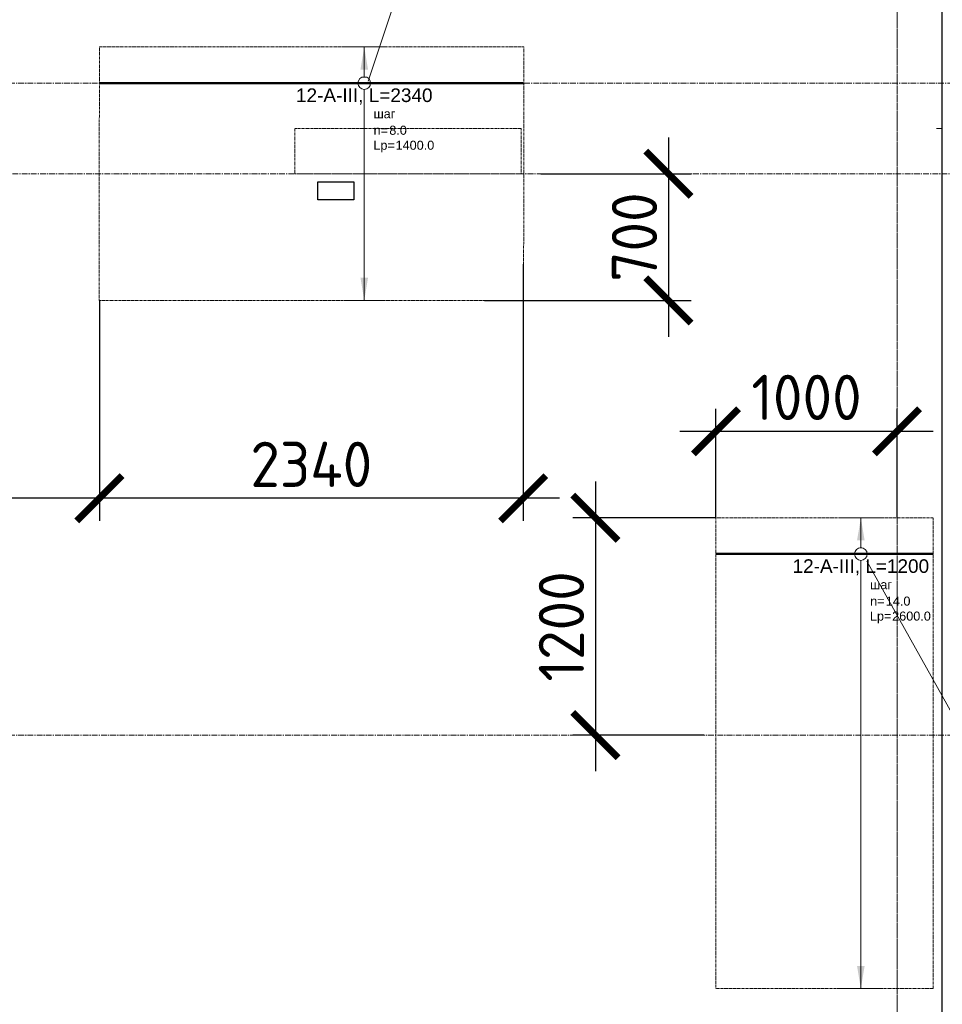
# Model space of a CAD drawing. Header units: millimetres. Extents: x 448962 to 1592680, y -326645 to -197113.
# Tile 296 of 398: x 751485 to 756580, y -258758 to -253321. Entities that reach past the tile are written whole.
import ezdxf
from ezdxf import colors
from ezdxf.entities.mleader import LeaderData, LeaderLine
from ezdxf.enums import TextEntityAlignment as Align
from ezdxf.math import Vec2, Vec3

# ---------------------------------------------------------------- set-up
doc = ezdxf.new("R2010")
doc.units = ezdxf.units.MM
doc.set_wipeout_variables(frame=1)
for name, pattern in [('01 Штриховая _4 мм_', [6, 3.5, -2.5]), ('______5', [1100, 800, -100, 100, -100]), ('GOST2.303 4', [7, 5, -2, 0]), ('осевая', [50.8, 31.75, -6.35, 6.35, -6.35])]:
    doc.linetypes.add(name, pattern=pattern)
for name, color, linetype, lineweight in [('АрмСтер', 2, 'Continuous', 50), ('контур распр. стерхней', 2, 'GOST2.303 4', 20), ('Оси', 40, '______5', 18), ('Перекрытие ж_бетон', 1, 'Continuous', 30), ('подоснова', 151, 'Continuous', 5), ('РАЗМЕРЫ', 1, 'Continuous', 9), ('СТЕНЫ', 3, 'Continuous', 30)]:
    doc.layers.add(name, color=color, linetype=linetype, lineweight=lineweight)
doc.layers.add('АрмСтер_атрибуты', color=2, linetype='Continuous', lineweight=0, plot=False)
doc.styles.add('GOST-2.304_Type-B', font='GOST_Common.ttf')
doc.styles.get("Standard").update_dxf_attribs({"font": 'arial.ttf'})
doc.styles.add('Аннотативный', font='arial.ttf')
doc.styles.add('ГОСТ', font='GOST_Common.ttf')
doc.dimstyles.new('СПДС', dxfattribs={"dimscale": 100, "dimtxt": 2.5, "dimasz": 2.5, "dimexe": 1.25, "dimexo": 0, "dimtad": 1, "dimdec": 0, "dimtxsty": 'GOST-2.304_Type-B', "dimblk": 'ARCHTICK', "dimcen": 2.5, "dimdle": 2, "dimadec": 0, "dimazin": 2, "dimtfac": 0.75, "dimtdec": 0, "dimtmove": 1, "dimatfit": 3, "dimfxl": 1, "dimtolj": 1, "dimarcsym": 1})

# ---------------------------------------------------------------- blocks, each defined once
blk = doc.blocks.new('оси плит')
at = {"layer": 'Оси', "color": 16, "linetype": 'осевая', "lineweight": 0, "transparency": 33554687}
for p, q in [((570041.9, -202894.1), (570042.3, -231285.8)), ((519570.9, -208617.4), (573160.2, -208617.4)), ((520148.3, -209117.4), (572483.7, -209117.4)), ((519570.9, -212217.4), (573160.2, -212217.4))]:
    blk.add_line(p, q, dxfattribs=at)
blk = doc.blocks.new('стены  тп')
at = {"layer": 'СТЕНЫ', "color": 251, "linetype": '01 Штриховая _4 мм_', "lineweight": 0, "true_color": 0x636466}
for p, q in [((589762.3, -327825.7, 3100), (589762.3, -316375.7, 3100)), ((589512.3, -316625.7, 3100), (589512.3, -326525.7, 3100)), ((586312.3, -320375.7, 3100), (586187.1, -320375.7, 3100)), ((586187.1, -320375.7, 3100), (586187.1, -320625.7, 3100)), ((587312.3, -320375.7, 3100), (586312.3, -320375.7, 3100)), ((587437.1, -320375.7, 3100), (587312.3, -320375.7, 3100)), ((587437.1, -320625.7, 3100), (587437.1, -320375.7, 3100)), ((586187.1, -320625.7, 3100), (586312.3, -320625.7, 3100)), ((586312.3, -320625.7, 3100), (587312.3, -320625.7, 3100)), ((587312.3, -320625.7, 3100), (587437.1, -320625.7, 3100))]:
    blk.add_line(p, q, dxfattribs=at)
blk = doc.blocks.new('*U453')
at = {"layer": 'РАЗМЕРЫ'}
for p, q in [((112.5, 200), (-112.5, 200)), ((112.5, -1200), (-112.5, -1200))]:
    blk.add_line(p, q, dxfattribs=at)
at = {"layer": 'РАЗМЕРЫ', "ltscale": 15}
blk.add_line((0, -1200), (0, 200), dxfattribs=at)
at = {"layer": 'РАЗМЕРЫ'}
for points in [[(0, 200), (20.9, 74.8), (-20.9, 74.8)], [(0, -1200), (20.9, -1074.8), (-20.9, -1074.8)]]:
    blk.add_solid(points, dxfattribs=at)
at = {"layer": 'АрмСтер_атрибуты', "color": 215, "ltscale": 15, "style": 'Аннотативный'}
for s, p in [('шаг', (51.4, -194.2)), ('n=', (51.4, -285.1)), ('Lр=', (50.2, -367.8))]:
    blk.add_text(s, height=50, dxfattribs=at).set_placement(p)
at = {"layer": 'АрмСтер_атрибуты', "style": 'Аннотативный', "flags": 8}
blk.add_attdef('ПОЗ', (110, 29.6), '', height=75, dxfattribs=at)
at = {"layer": 'АрмСтер_атрибуты', "color": 215, "style": 'Аннотативный'}
for tag, p, flags in [('ШАГ', (190.9, -194.2), 10), ('КОЛ', (138, -285.1), 8), ('ШИРИНА', (172.9, -367.8), 8)]:
    blk.add_attdef(tag, p, '', height=50, dxfattribs=dict(at, flags=flags))
at = {"layer": 'АрмСтер_атрибуты', "flags": 9}
for tag, p in [('МАССА', (-1033.5, -1010.5)), ('ОБОЗНАЧЕНИЕ', (-1033.5, -1124.4))]:
    blk.add_attdef(tag, p, '', height=75, dxfattribs=at)
at = {"linetype": 'Continuous', "lineweight": 0}
blk.add_wipeout([(35, 0), (28.3, 20.6), (10.8, 33.3), (-10.8, 33.3), (-28.3, 20.6), (-35, 0), (-28.3, -20.6), (-10.8, -33.3), (10.8, -33.3), (28.3, -20.6)], dxfattribs=at)
at = {"color": 0, "linetype": 'ByBlock', "lineweight": -2, "ltscale": 100}
blk.add_line((-1462.5, 0), (877.5, 0), dxfattribs=at)
at = {"layer": 'РАЗМЕРЫ'}
blk.add_circle((0, 0), 35, dxfattribs=at)
at = {"layer": 'АрмСтер_атрибуты', "style": 'Аннотативный', "flags": 8}
blk.add_attdef('НАИМЕНОВАНИЕ', text='', height=75, dxfattribs=at).set_placement((0, -29.3), align=Align.TOP_CENTER)
blk = doc.blocks.new('_None')
blk = doc.blocks.new('*U496')
at = {"layer": 'РАЗМЕРЫ'}
for p, q in [((112.5, 200), (-112.5, 200)), ((112.5, -2400), (-112.5, -2400))]:
    blk.add_line(p, q, dxfattribs=at)
at = {"layer": 'РАЗМЕРЫ', "ltscale": 15}
blk.add_line((0, -2400), (0, 200), dxfattribs=at)
at = {"layer": 'РАЗМЕРЫ'}
for points in [[(0, 200), (20.9, 74.8), (-20.9, 74.8)], [(0, -2400), (20.9, -2274.8), (-20.9, -2274.8)]]:
    blk.add_solid(points, dxfattribs=at)
at = {"layer": 'АрмСтер_атрибуты', "color": 215, "ltscale": 15, "style": 'Аннотативный'}
for s, p in [('шаг', (51.4, -194.2)), ('n=', (51.4, -285.1)), ('Lр=', (50.2, -367.8))]:
    blk.add_text(s, height=50, dxfattribs=at).set_placement(p)
at = {"layer": 'АрмСтер_атрибуты', "style": 'Аннотативный', "flags": 8}
blk.add_attdef('ПОЗ', (110, 29.6), '', height=75, dxfattribs=at)
at = {"layer": 'АрмСтер_атрибуты', "color": 215, "style": 'Аннотативный'}
for tag, p, flags in [('ШАГ', (190.9, -194.2), 10), ('КОЛ', (138, -285.1), 8), ('ШИРИНА', (172.9, -367.8), 8)]:
    blk.add_attdef(tag, p, '', height=50, dxfattribs=dict(at, flags=flags))
at = {"layer": 'АрмСтер_атрибуты', "flags": 9}
for tag, p in [('МАССА', (-371, -1010.5)), ('ОБОЗНАЧЕНИЕ', (-371, -1124.4))]:
    blk.add_attdef(tag, p, '', height=75, dxfattribs=at)
at = {"linetype": 'Continuous', "lineweight": 0}
blk.add_wipeout([(35, 0), (28.3, 20.6), (10.8, 33.3), (-10.8, 33.3), (-28.3, 20.6), (-35, 0), (-28.3, -20.6), (-10.8, -33.3), (10.8, -33.3), (28.3, -20.6)], dxfattribs=at)
at = {"color": 0, "linetype": 'ByBlock', "lineweight": -2, "ltscale": 100}
blk.add_line((-800, 0), (400, 0), dxfattribs=at)
at = {"layer": 'РАЗМЕРЫ'}
blk.add_circle((0, 0), 35, dxfattribs=at)
at = {"layer": 'АрмСтер_атрибуты', "style": 'Аннотативный', "flags": 8}
blk.add_attdef('НАИМЕНОВАНИЕ', text='', height=75, dxfattribs=at).set_placement((0, -29.3), align=Align.TOP_CENTER)
blk = doc.blocks.new('_ArchTick')
at = {"color": 0, "linetype": 'ByBlock', "const_width": 0.15}
blk.add_lwpolyline([(-0.5, -0.5), (0.5, 0.5)], dxfattribs=at)
blk = doc.blocks.new('*D521')
at = {"layer": 'DEFPOINTS', "color": 0, "transparency": 16777216}
for p in [(755330.5, -255594), (755330.5, -256071.3), (756330.2, -256071.3)]:
    blk.add_point(p, dxfattribs=at)
at = {"layer": 'РАЗМЕРЫ', "color": 0, "lineweight": -2, "transparency": 16777216}
for p, q in [((755330.5, -256071.3), (755330.5, -255469)), ((756330.2, -256071.3), (756330.2, -255469)), ((756530.2, -255594), (755130.5, -255594))]:
    blk.add_line(p, q, dxfattribs=at)
at = {"layer": 'РАЗМЕРЫ', "color": 0, "lineweight": -2, "transparency": 16777216, "xscale": 250, "yscale": 250, "zscale": 250, "rotation": 180}
blk.add_blockref('_ArchTick', (755330.5, -255594), dxfattribs=at)
at = {"layer": 'РАЗМЕРЫ', "color": 0, "lineweight": -2, "transparency": 16777216, "xscale": 250, "yscale": 250, "zscale": 250}
blk.add_blockref('_ArchTick', (756330.2, -255594), dxfattribs=at)
at = {"layer": 'РАЗМЕРЫ', "color": 0, "lineweight": 0, "transparency": 16777216, "insert": (755830.3, -255406.5), "char_height": 250, "attachment_point": 5, "style": 'GOST-2.304_Type-B'}
blk.add_mtext('\\A1;1000', dxfattribs=at)
blk = doc.blocks.new('*D522')
at = {"layer": 'DEFPOINTS', "color": 0, "transparency": 16777216}
for p in [(755330.5, -256071.3), (754664.4, -257271.3), (755262.8, -257271.3)]:
    blk.add_point(p, dxfattribs=at)
at = {"layer": 'РАЗМЕРЫ', "color": 0, "lineweight": -2, "transparency": 16777216}
for p, q in [((754664.4, -255871.3), (754664.4, -257471.3)), ((755330.5, -256071.3), (754539.4, -256071.3)), ((755262.8, -257271.3), (754539.4, -257271.3))]:
    blk.add_line(p, q, dxfattribs=at)
at = {"layer": 'РАЗМЕРЫ', "color": 0, "lineweight": -2, "transparency": 16777216, "xscale": 250, "yscale": 250, "zscale": 250}
for p, rotation in [((754664.4, -256071.3), 90), ((754664.4, -257271.3), 270)]:
    blk.add_blockref('_ArchTick', p, dxfattribs=dict(at, rotation=rotation))
at = {"layer": 'РАЗМЕРЫ', "color": 0, "lineweight": 0, "transparency": 16777216, "insert": (754476.9, -256671.3), "char_height": 250, "attachment_point": 5, "rotation": 90, "style": 'GOST-2.304_Type-B'}
blk.add_mtext('\\A1;1200', dxfattribs=at)
blk = doc.blocks.new('*D524')
at = {"layer": 'DEFPOINTS', "color": 0, "transparency": 16777216}
for p in [(754265.6, -254671.3), (751925.6, -254871.3), (751925.6, -255963.9)]:
    blk.add_point(p, dxfattribs=at)
at = {"layer": 'РАЗМЕРЫ', "color": 0, "lineweight": -2, "transparency": 16777216}
for p, q in [((754265.6, -254671.3), (754265.6, -256088.9)), ((751925.6, -254871.3), (751925.6, -256088.9)), ((754465.6, -255963.9), (751725.6, -255963.9))]:
    blk.add_line(p, q, dxfattribs=at)
at = {"layer": 'РАЗМЕРЫ', "color": 0, "lineweight": -2, "transparency": 16777216, "xscale": 250, "yscale": 250, "zscale": 250, "rotation": 180}
blk.add_blockref('_ArchTick', (751925.6, -255963.9), dxfattribs=at)
at = {"layer": 'РАЗМЕРЫ', "color": 0, "lineweight": -2, "transparency": 16777216, "xscale": 250, "yscale": 250, "zscale": 250}
blk.add_blockref('_ArchTick', (754265.6, -255963.9), dxfattribs=at)
at = {"layer": 'РАЗМЕРЫ', "color": 0, "lineweight": 0, "transparency": 16777216, "insert": (753095.6, -255776.4), "char_height": 250, "attachment_point": 5, "style": 'GOST-2.304_Type-B'}
blk.add_mtext('\\A1;2340', dxfattribs=at)
blk = doc.blocks.new('*D525')
at = {"layer": 'DEFPOINTS', "color": 0, "transparency": 16777216}
for p in [(751925.6, -255480.1), (750130.5, -255726.2), (750130.5, -255963.9)]:
    blk.add_point(p, dxfattribs=at)
at = {"layer": 'РАЗМЕРЫ', "color": 0, "lineweight": -2, "transparency": 16777216}
for p, q in [((751925.6, -255480.1), (751925.6, -256088.9)), ((750130.5, -255726.2), (750130.5, -256088.9)), ((752125.6, -255963.9), (749930.5, -255963.9))]:
    blk.add_line(p, q, dxfattribs=at)
at = {"layer": 'РАЗМЕРЫ', "color": 0, "lineweight": -2, "transparency": 16777216, "xscale": 250, "yscale": 250, "zscale": 250, "rotation": 180}
blk.add_blockref('_ArchTick', (750130.5, -255963.9), dxfattribs=at)
at = {"layer": 'РАЗМЕРЫ', "color": 0, "lineweight": -2, "transparency": 16777216, "xscale": 250, "yscale": 250, "zscale": 250}
blk.add_blockref('_ArchTick', (751925.6, -255963.9), dxfattribs=at)
at = {"layer": 'РАЗМЕРЫ', "color": 0, "lineweight": 0, "transparency": 16777216, "insert": (751028.1, -255776.4), "char_height": 250, "attachment_point": 5, "style": 'GOST-2.304_Type-B'}
blk.add_mtext('\\A1;1795', dxfattribs=at)
blk = doc.blocks.new('*D528')
at = {"layer": 'DEFPOINTS', "color": 0, "transparency": 16777216}
for p in [(754362.6, -254171.3), (754052, -254871.3), (755067.8, -254871.3)]:
    blk.add_point(p, dxfattribs=at)
at = {"layer": 'РАЗМЕРЫ', "color": 0, "lineweight": -2, "transparency": 16777216}
for p, q in [((755067.8, -253971.3), (755067.8, -255071.3)), ((754362.6, -254171.3), (755192.8, -254171.3)), ((754052, -254871.3), (755192.8, -254871.3))]:
    blk.add_line(p, q, dxfattribs=at)
at = {"layer": 'РАЗМЕРЫ', "color": 0, "lineweight": -2, "transparency": 16777216, "xscale": 250, "yscale": 250, "zscale": 250}
for p, rotation in [((755067.8, -254171.3), 90), ((755067.8, -254871.3), 270)]:
    blk.add_blockref('_ArchTick', p, dxfattribs=dict(at, rotation=rotation))
at = {"layer": 'РАЗМЕРЫ', "color": 0, "lineweight": 0, "transparency": 16777216, "insert": (754880.3, -254521.3), "char_height": 250, "attachment_point": 5, "rotation": 90, "style": 'GOST-2.304_Type-B'}
blk.add_mtext('\\A1;700', dxfattribs=at)
blk = doc.blocks.new('отвестия ов')
at = {"color": 3, "lineweight": 30}
for points in [[(4395235.1, -1445498.1), (4395235.1, -1445598.1), (4395035.1, -1445598.1), (4395035.1, -1445498.1)], [(4395035.1, -1445498.1), (4395235.1, -1445498.1), (4395235.1, -1445598.1), (4395035.1, -1445598.1)]]:
    blk.add_lwpolyline(points, close=True, dxfattribs=at)
blk = doc.blocks.new('отвертия фон')
at = {"layer": 'РАЗМЕРЫ', "color": 1, "lineweight": 0}
blk.add_lwpolyline([(50230.2, 68595.1), (50261.4, 68595.1), (50261.4, 68573.5)], dxfattribs=at)
at = {"layer": 'РАЗМЕРЫ', "color": 7, "lineweight": 0}
blk.add_blockref('отвестия ов', (-4348222.9, 1513798.6), dxfattribs=at)

msp = doc.modelspace()

# ---------------------------------------------------------------- linework, layer by layer
at = {"layer": 'контур распр. стерхней', "linetype": '01 Штриховая _4 мм_'}
for points in [[(754267.9, -254871.3), (751923.4, -254871.3), (751925.6, -253471.3), (754270.2, -253471.3)], [(756530.5, -258671.3), (755330.5, -258671.3), (755330.5, -256071.3), (756530.5, -256071.3)]]:
    msp.add_lwpolyline(points, close=True, dxfattribs=at)

# ---------------------------------------------------------------- block references
at = {"layer": 'подоснова', "color": 4, "ltscale": 0.3}
msp.add_blockref('оси плит', (186288.2, -45053.9), dxfattribs=at)
at = {"layer": 'РАЗМЕРЫ'}
msp.add_blockref('стены  тп', (166818.1, 66454.4, -3100), dxfattribs=at)

# ---------------------------------------------------------------- dimensions: what is measured, and where the dimension line sits
at = {"layer": 'РАЗМЕРЫ', "color": 1, "lineweight": 0}
dim = msp.add_linear_dim(base=(750130.5, -255963.9), p1=(751925.6, -255480.1), p2=(750130.5, -255726.2), dimstyle='СПДС', override={"dimrnd": 5}, dxfattribs=at)
dim.commit()
dim.dimension.update_dxf_attribs({"geometry": '*D525', "text_midpoint": (751028.1, -255776.4)})

# ---------------------------------------------------------------- next in the draw order: block references
at = {"layer": 'АрмСтер', "ltscale": 15}
ref = msp.add_blockref('*U453', (753388.1, -253671.3), dxfattribs=at)
ref.add_attrib('НАИМЕНОВАНИЕ', '12-A-III, L=2340', dxfattribs={"layer": 'АрмСтер_атрибуты', "height": 75, "style": 'Аннотативный', "flags": 8}).set_placement((753388.1, -253700.6), align=Align.TOP_CENTER)
ref.add_attrib('КОЛ', '8.0', (753526.2, -253956.4), dxfattribs={"layer": 'АрмСтер_атрибуты', "color": 215, "height": 50, "style": 'Аннотативный', "flags": 8})
ref.add_attrib('ШИРИНА', '1400.0', (753561, -254039.1), dxfattribs={"layer": 'АрмСтер_атрибуты', "color": 215, "height": 50, "style": 'Аннотативный', "flags": 8})
ref = msp.add_blockref('*U496', (756130.5, -256271.3), dxfattribs=at)
ref.add_attrib('НАИМЕНОВАНИЕ', '12-A-III, L=1200', dxfattribs={"layer": 'АрмСтер_атрибуты', "height": 75, "style": 'Аннотативный', "flags": 8}).set_placement((756130.5, -256300.6), align=Align.TOP_CENTER)
ref.add_attrib('КОЛ', '14.0', (756268.5, -256556.4), dxfattribs={"layer": 'АрмСтер_атрибуты', "color": 215, "height": 50, "style": 'Аннотативный', "flags": 8})
ref.add_attrib('ШИРИНА', '2600.0', (756303.4, -256639.1), dxfattribs={"layer": 'АрмСтер_атрибуты', "color": 215, "height": 50, "style": 'Аннотативный', "flags": 8})

# ---------------------------------------------------------------- next in the draw order: linework, layer by layer
at = {"layer": 'Перекрытие ж_бетон'}
msp.add_lwpolyline([(709180.4, -272221.3), (709180.4, -272221.3), (756580.4, -272221.3), (756580.4, -249921.3), (709180.4, -249921.3), (709180.4, -272221.3)], dxfattribs=at)

# ---------------------------------------------------------------- next in the draw order: block references
msp.add_blockref('отвертия фон', (706318.7, -322516.4))

# ---------------------------------------------------------------- next in the draw order: texts
note = msp.add_mtext_dynamic_manual_height_columns('\\pi1250;{\\H1.5152x;Общие указания :\\P}Настоящий подраздел разработан в составе рабочей документации на строительство объекта {\\H2.4344x; }"Строительство жилого комплекса со встроенными помещениями общественного-делового и коммерческого {\\H1.3552x; }назначения по адресу: г. Чита, ул. 1-я Коллективная. Жилой дом со встроенными помещениями {\\H1.71569x; }общественно-делового и коммерческого назначения на первом этаже здания и встроенно-пристроенным {\\H1.59543x; }поликлиническим учреждением (поз. 2.2-2.3){\\H1.73486x; }\\P1.^I" Решения рабочей Документации разработаны на основании:{\\H1.67588x; }\\Pзадания на проектирование, выданного заказчиком;{\\H1.60804x; }\\P-^Iрешений стадии "Проектная Документация (проект №24-04-КР.2)"{\\H1.73065x; }\\Pразработанных ООО "Комплексная проектно-сопроводительная компания", утвержденных {\\H1.67728x; }заказчиком;{\\H1.60757x; }\\PВ соответствии с требованиями нормативных документов:{\\H1.63081x; }\\P-^IФЗ №184 "О техническом регулировании";{\\H1.62306x; }\\P-^IФЗ №123 "Технический регламент о требованиях пожарной безопасности";{\\H1.62565x; }\\P-^IСП 20.13330.2016 "Нагрузки и воздействия",{\\H1.62478x; }\\P-^IСП 63.13330.2018 "Бетонные и железобетонные конструкции. Основные положения".{\\H1.62507x; }\\P-^IСП 22.13330.2016 "Основания зданий и сооружений";{\\H1.62498x; }\\P-^IСП 45.13330.2017 "Земляные сооружения, основания и фундаменты".{\\H1.62501x; }\\P2.^IПри работах по устройству монолитных конструкций руководствоваться СП 70.13330.2012 {\\H1.625x; }"Несущие и ограждающие конструкции".{\\H1.625x; }\\P3.^IЗа относительную отметку 0,000 принята отметка чистого пола первого этажа, {\\H1.625x; }соответствующая абсолютной отметке 648,00 в Балтийской системе высот.{\\H1.625x; }\\P4.^IПеречень видов работ, Зля которых необходимо составлять акты освидетельствования {\\H1.625x; }скрытых работ: {\\H1.625x; }\\PБетонные и железобетонные конструкции монолитные:{\\H1.625x; }\\Pармирование; защитные слои,- анкеровка арматуры; установка закладных деталей.{\\H1.625x; }\\PМонтаж сборных железобетонных и бетонных конструкций:{\\H1.625x; }\\Pсварка и антикоррозионное покрыт при отсутствии актов освиветельствования превшествующих {\\H1.625x; }скрытых работ во всех случаях.{\\H1.625x; }\\P1. Железобетонные конструкции разработаны в соответствии СП 22.13330.2016 "Основания зданий и {\\H1.62576x; }сооружений", СП 63.13330.2018 "Бетонные и железобетонные конструкции. Общие положения".{\\H1.62541x; }\\P2. Несущие конструкции здания рассчитаны и запроектированы для данных геологических условий. {\\H1.62486x; }\\P3. Арматура класса А240 и А500С по ГОСТ Р 34028-2016, материал монолитных конструкций ниже {\\H1.62505x; }нуля - бетон тяжелый класса В25 по ГОСТ 26633-2015.{\\H1.62498x; }\\P4. Работы по бетонированию монолитных конструкций вести в соответствии со СП 70.13330.2012 {\\H1.62501x; }"Несущие и ограждающие конструкции".{\\H1.625x; }\\P5. Все строительно-монтажные работы необходимо выполнять в соответствии со СНиП 12-03-2001 {\\H1.625x; }"Безопасность труда в строительстве. Часть 1. Общие требования.", Безопасность труда в строительстве. {\\H1.625x; }Часть 2. Строительное производство". Строительство здания должно производиться в соответствии с {\\H1.625x; }проектом производства работ (ППР).{\\H1.725x; }\\PПри отсутствии ППР производство строительно-монтажных работ запрещается.{\\H1.67917x; }\\P6. Бетон конструкции должны удовлетворять требованиям ГОСТ 26633-2015, ГОСТ 25192-2012.{\\H1.60694x; }\\P7. Бетон следует укладывать в бетонные конструкции горизонтальными слоями одинаковой {\\H1.63102x; }толщины без разрывов, с последовательным направлением укладки в одну сторону во всех слоях.{\\H1.62299x; }\\P8. В начальный период твердения бетон необходимо защищать от попадания атмосферных осадков {\\H1.62567x; }или потерь влаги.{\\H1.62478x; }\\P9. При перерывах в бетонировании устраивать рабочие швы бетонирования. Места рабочих швов {\\H1.62507x; }бетонирования разработать в ППР и согласовать с авторским надзором. С поверхности рабочих швов {\\H1.62498x; }удалить цементную плёнку металлическими щётками с последующей поливкой водой. В рабочем шве {\\H1.62501x; }устанавливать вертикальные сетки из проволоки ячейкой 50x50мм. Поверхность рабочих швов должна быть {\\H1.625x; }перпендикулярна поверхности плиты. {\\H1.625x; }\\P10. Арматурные изделия изготавливать в соответствии с ГОСТ Р 57997-2017, ГОСТ 5264-80, ГОСТ {\\H1.625x; }14098-2014.{\\H1.625x; }\\P11. Плоские сетки и каркасы изготавливать с помощью контактной точечной сварки (кроме {\\H1.725x; }оговоренных случаев).{\\H1.77917x; }\\P12. Расчётные сопротивления сборных соединений и материалы для сборки принимать по табл. Г1, Г2 {\\H1.66111x; }СП 52-101-2003.{\\H1.61296x; }\\P13. Стыки арматурных стержней должны иметь длину перепуска (нахлёстка) не менее указанной в {\\H1.72901x; }проекте. В неоговоренных случаях длину стыка рабочей арматуры внахлёстку без сварки принимать по {\\H1.67783x; }п.8.3.27 СП 52-101-2003. {\\H1.60739x; }\\P14. Толщина защитного слоя бетона для рабочей арматуры должна соответствовать значениям, {\\H1.63087x; }указанным в проекте. {\\H1.62304x; }\\PВ неоговоренных случаях принимать не менее 25мм.{\\H1.62565x; }\\P{\\H1.62478x; }', width=16929.188, gutter_width=1000, heights=[39809.3, 0], dxfattribs=dict(insert=(470783.2, -245157.9), char_height=250, attachment_point=1, style='ГОСТ'))
for column, words in zip(note.columns.linked_columns, ['\\pi1250;15. Уход за свежеуложенным бетоном начинать сразу после укладки бетонной смеси и осуществлять до достижения прочности бетона не менее 70% от проектной.{\\H1.83409x; }\\P16. Распалубку плит  осуществлять по достижении прочности бетона не менее 80% от проектной.{\\H1.55672x; }\\P17. Два крайних арматурных стержня, расположенных по контуру плиты, привязать ко всем {\\H1.64842x; }стержням в местах пересечений.{\\H1.61719x; }\\P18. В процессе производства работ предусмотреть мероприятия по противопожарной защите и {\\H1.6276x; }контролю за выполнением правил пожарной безопасности на всех этапах строительства.{\\H1.62413x; }\\P19. Все работы Выполнять по проекту производства работ (ППР), согласованному с организациями, {\\H1.72529x; }ответственными за эксплуатацию существующих инженерных сетей и дорог на существующей площадке.{\\H1.67907x; }\\P20. Проект рассчитан на производство работ в период положительных температур. В случае {\\H1.60698x; }выполнения работ при отрицательных температурах необходимо выполнять требования СНиП часть 3 по {\\H1.63101x; }производству работ и ППР.{\\H1.623x; }\\P21. При минимальной температуре воздуха до минус 15°С допускается:{\\H1.62567x; }\\P - выдерживание бетона в конструкции методом термоса, при предварительном разогреве бетонной {\\H1.62478x; }смеси, {\\H1.62507x; }\\P -форсированный электроразогрев бетона в конструкции с повторным уплотнением.{\\H1.62498x; }\\PПри минимальной температуре воздуха до минус 25°С допускается:{\\H1.62501x; }\\P -обогрев бетона в греющей опалубке с помощью низкотемпературных электронагревателей,{\\H1.625x; }\\P -электродный сквозной прогреб бетона,{\\H1.625x; }\\P -электрообогрев с помощью греющего провода.{\\H1.625x; }']):
    column.text = words

# ---------------------------------------------------------------- next in the draw order: dimensions: what is measured, and where the dimension line sits
at = {"layer": 'РАЗМЕРЫ', "color": 1, "lineweight": 0}
for base, p1, p2, picture, middle in [((755067.8, -254871.3), (754362.6, -254171.3), (754052, -254871.3), '*D528', (754880.3, -254521.3)), ((754664.4, -257271.3), (755330.5, -256071.3), (755262.8, -257271.3), '*D522', (754476.9, -256671.3))]:
    dim = msp.add_linear_dim(base=base, p1=p1, p2=p2, angle=90, dimstyle='СПДС', override={"dimrnd": 5}, dxfattribs=at)
    dim.commit()
    dim.dimension.update_dxf_attribs({"geometry": picture, "text_midpoint": middle})
for base, p1, p2, picture, middle in [((751925.6, -255963.9), (754265.6, -254671.3), (751925.6, -254871.3), '*D524', (753095.6, -255776.4)), ((755330.5, -255594), (756330.2, -256071.3), (755330.5, -256071.3), '*D521', (755830.3, -255406.5))]:
    dim = msp.add_linear_dim(base=base, p1=p1, p2=p2, dimstyle='СПДС', override={"dimrnd": 5}, dxfattribs=at)
    dim.commit()
    dim.dimension.update_dxf_attribs({"geometry": picture, "text_midpoint": middle})

# ---------------------------------------------------------------- next in the draw order: leaders
at = {"layer": 'подоснова', "color": 6, "ltscale": 0.3}
ml = msp.add_multileader_mtext('Standard', dxfattribs=at)
ml.set_content('6 (%%C16-8шт.)\\Pшаг 200', color=6, style='GOST-2.304_Type-B')
ml.set_leader_properties(color=256, linetype='ByLayer', lineweight=15)
ml.set_arrow_properties(name='NONE')
ml.build(insert=Vec2(0, 0))
ml.multileader.update_dxf_attribs({"text_left_attachment_type": 6, "text_right_attachment_type": 6, "dogleg_length": 0.1, "arrow_head_size": 18})
ctx = ml.context
ctx.base_point, ctx.char_height, ctx.arrow_head_size, ctx.landing_gap_size, ctx.plane_origin = Vec3(753686.9, -252825.5, 3.6), 250, 18, 20, Vec3(743440.7, -258049.6, 3.6)
ctx.left_attachment, ctx.right_attachment, ctx.text_align_type = 6, 6, 1
notes = []
notes.append((ctx, [(0, (1, 1, 0), (753686.8, -252825.5, 3.6), (1, 0), 0.1, [(0, [(753410.5, -253661, 3.6)], 0, [])])]))
ctx.mtext.insert, ctx.mtext.alignment, ctx.mtext.flow_direction = Vec3(754612.2, -252525.5, 3.6), 2, 5
at = {"layer": 'подоснова', "color": 2, "ltscale": 0.3}
ml = msp.add_multileader_mtext('Standard', dxfattribs=at)
ml.set_content('Г1 (%%C12-14шт.)\\Pшаг 200', color=2, style='GOST-2.304_Type-B')
ml.set_leader_properties(color=256, linetype='ByLayer', lineweight=15)
ml.set_arrow_properties(name='NONE')
ml.build(insert=Vec2(0, 0))
ml.multileader.update_dxf_attribs({"text_left_attachment_type": 6, "text_right_attachment_type": 6, "dogleg_length": 0.1, "arrow_head_size": 18})
ctx = ml.context
ctx.base_point, ctx.char_height, ctx.arrow_head_size, ctx.landing_gap_size, ctx.plane_origin = Vec3(757134, -258050), 250, 18, 20, Vec3(749910.8, -260149.7)
ctx.left_attachment, ctx.right_attachment, ctx.text_align_type = 6, 6, 1
notes.append((ctx, [(0, (1, 1, 0), (757133.9, -258050), (1, 0), 0.1, [(0, [(756164.1, -256310.5)], 0, [])])]))
ctx.mtext.insert, ctx.mtext.alignment, ctx.mtext.flow_direction = Vec3(758196.8, -257750), 2, 5
for ctx, leaders in notes:
    for number, flags, end, landing, length, lines in leaders:
        leader = LeaderData()
        leader.index, (leader.has_last_leader_line, leader.has_dogleg_vector, leader.attachment_direction) = number, flags
        leader.last_leader_point, leader.dogleg_vector, leader.dogleg_length = Vec3(end), Vec3(landing), length
        for number, points, colour, breaks in lines:
            line = LeaderLine()
            line.index, line.vertices, line.color, line.breaks = number, Vec3.list(points), colors.encode_raw_color(colour), breaks
            leader.lines.append(line)
        ctx.leaders.append(leader)

doc.saveas('drawing.dxf')
